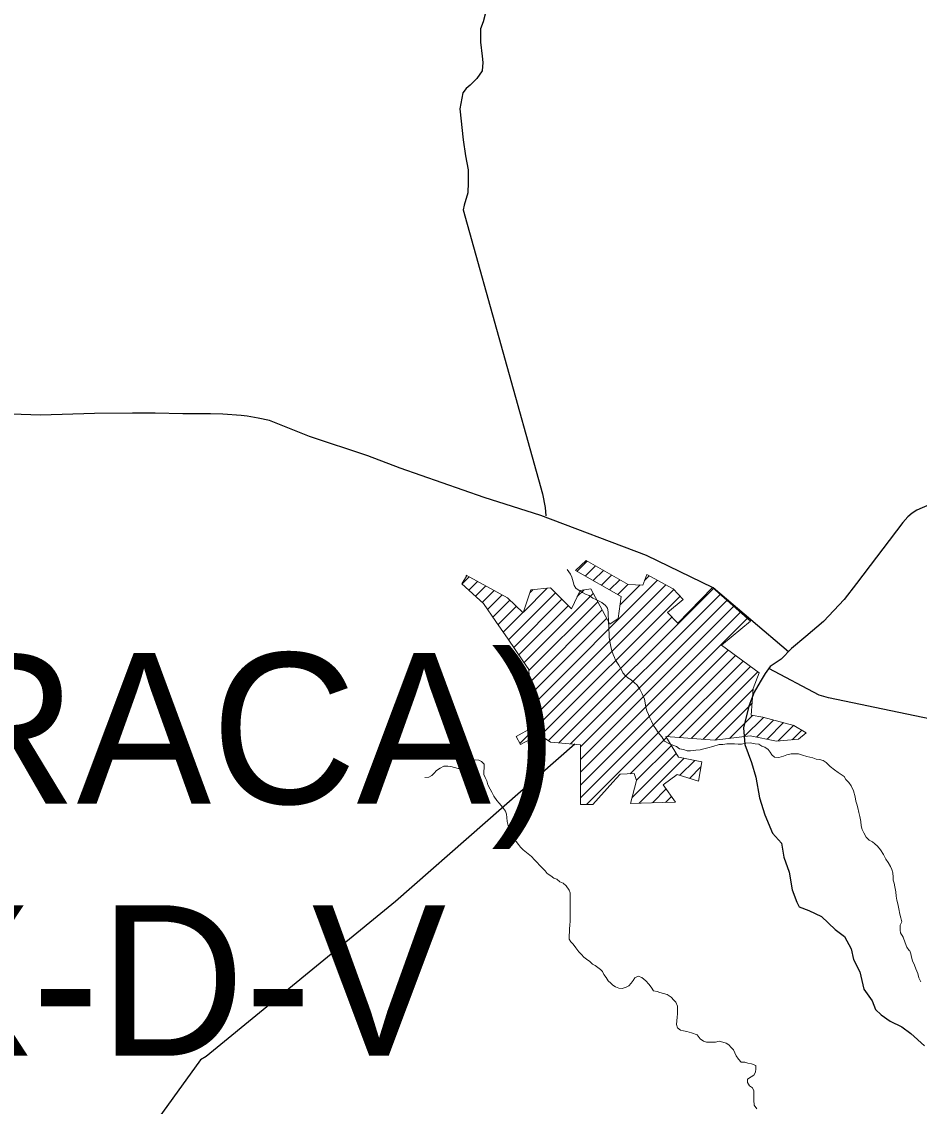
# Model space of a CAD drawing. Extents: x 553962 to 842807, y 8883888 to 9032388.
# Drawn here: x 613049 to 616027, y 8902830 to 8906430 of the extents above; entities that cross this region are included whole.
import ezdxf

# ---------------------------------------------------------------- set-up
doc = ezdxf.new("R2010")
doc.units = 0
doc.header["$LTSCALE"] = 200
doc.layers.add('6', color=7, linetype='Continuous', lineweight=13)

msp = doc.modelspace()

# ---------------------------------------------------------------- linework, layer by layer
at = {"layer": '6'}
for p, q in [((614891, 8904605.5), (614925.2, 8904639.8)), ((614918.1, 8904590.2), (614952.2, 8904624.3)), ((614945.2, 8904574.9), (614979.1, 8904608.8)), ((614509.9, 8904563.8), (614533.3, 8904587.3)), ((614532, 8904543.5), (614560.8, 8904572.4)), ((614737.7, 8904155.3), (615158.4, 8904576)), ((614972.3, 8904559.6), (615006, 8904593.3)), ((614999.4, 8904544.3), (615032.9, 8904577.8)), ((615115.3, 8904575.3), (615131, 8904591)), ((614554, 8904523.1), (614588.4, 8904557.5)), ((614576.1, 8904502.8), (614615.9, 8904542.6)), ((614594.4, 8904478.7), (614643.4, 8904527.7)), ((614663.8, 8904378.3), (614819.7, 8904534.3)), ((614701.8, 8904034.5), (615212.4, 8904545.1)), ((614714.3, 8904471.3), (614792.7, 8904549.7)), ((614715.7, 8904303), (614945.2, 8904532.5)), ((614734.9, 8904534.3), (614746.2, 8904545.6)), ((614739.7, 8904114.9), (615185.8, 8904560.9)), ((614830.5, 8904036), (615343.8, 8904549.3)), ((614869.7, 8904032.7), (615366.4, 8904529.4)), ((614892.3, 8904522), (614914.5, 8904544.2)), ((615026.6, 8904529), (615059.9, 8904562.3)), ((615034.4, 8904494.4), (615100.7, 8904560.7)), ((614611.8, 8904453.6), (614668.8, 8904510.6)), ((614681.1, 8904353.2), (614841.2, 8904513.3)), ((614698.4, 8904328.1), (614862.6, 8904492.3)), ((614731.5, 8904276.4), (614960.2, 8904505.1)), ((614770.2, 8904060.5), (615233.2, 8904523.5)), ((614903.1, 8904023.6), (615389, 8904509.6)), ((614629.1, 8904428.5), (614690.3, 8904489.7)), ((614646.4, 8904403.4), (614711.8, 8904468.8)), ((614733.6, 8904236), (614975.1, 8904477.5)), ((614903.1, 8903981.2), (615411.6, 8904489.8)), ((614903.1, 8903938.8), (615434.2, 8904469.9)), ((614735.6, 8904195.6), (614989.9, 8904449.9)), ((614795.6, 8904043.4), (615206, 8904453.9)), ((614903.1, 8903896.4), (615456.8, 8904450.1)), ((614903.1, 8903853.9), (615393.1, 8904343.9)), ((614923, 8903831.4), (615417.6, 8904326)), ((615191.5, 8904057.6), (615442.1, 8904308.1)), ((615230.9, 8904054.5), (615466.6, 8904290.2)), ((615270.2, 8904051.4), (615491.1, 8904272.3)), ((615309.6, 8904048.3), (615475.6, 8904214.4)), ((615349.2, 8904045.5), (615472, 8904168.3)), ((615397.3, 8904051.2), (615473.6, 8904127.5)), ((615445.5, 8904057), (615509.5, 8904121)), ((615486.4, 8904055.4), (615543.2, 8904112.2)), ((615522, 8904048.6), (615576.8, 8904103.5)), ((615558.8, 8904042.9), (615610.5, 8904094.7)), ((615604.7, 8904046.5), (615636.8, 8904078.6)), ((615067.8, 8903933.8), (615188.2, 8904054.2)), ((615088.6, 8903912.2), (615204.3, 8904027.9)), ((615074.2, 8903855.4), (615220.4, 8904001.6)), ((615097.7, 8903836.4), (615246.6, 8903985.3)), ((615232.3, 8903928.7), (615282, 8903978.3)), ((615264.5, 8903918.4), (615302.6, 8903956.5)), ((615141.3, 8903837.6), (615187.3, 8903883.7)), ((615184.9, 8903838.8), (615204.9, 8903858.8))]:
    msp.add_line(p, q, dxfattribs=at)
at = {"layer": '6', "lineweight": 25}
for points in [[(614587.7, 8906460.2), (614579.4, 8906429.6), (614571.2, 8906406.2), (614571, 8906362.4), (614577, 8906315.5), (614579, 8906295.2), (614576.8, 8906267.6), (614558.4, 8906242.2), (614536.9, 8906219.8), (614523.6, 8906208.7), (614512.3, 8906194.4), (614502, 8906141.4), (614513.8, 8906038.5), (614520.8, 8905984.5), (614529.8, 8905938.7), (614529.6, 8905896.9), (614528.5, 8905862.2), (614517.1, 8905821.5), (614513, 8905806.2), (614776.4, 8904863.3), (614785.4, 8904817.5), (614787.4, 8904790)], [(615592.8, 8904339), (615342.8, 8904550.5), (615122.1, 8904657.9), (614771.1, 8904791), (614582.8, 8904850.4), (614305, 8904948.8), (614197.2, 8904989.7), (614003.8, 8905053.2), (613870.5, 8905106.5), (613833.9, 8905113.7), (613797.2, 8905120.9), (613776.9, 8905122.9), (613715.7, 8905127.1), (613675, 8905128.2), (613583.3, 8905128.4), (613491.6, 8905130.6), (613416.2, 8905130.7), (613290.9, 8905129.9), (613111.5, 8905124.2), (613014.8, 8905127.4)], [(616105, 8904846.6), (616019.2, 8904809.1), (616002.9, 8904798.9), (615988.6, 8904786.7), (615972.2, 8904768.4), (615818.7, 8904564.9), (615777.7, 8904512), (615709.2, 8904439.8), (615650.9, 8904390), (615602.9, 8904349.4), (615568.1, 8904313.8), (615532.4, 8904289.4), (615515, 8904267), (615498.6, 8904239.5), (615479.1, 8904204.9), (615461.6, 8904158.1), (615444, 8904085.8), (615447.9, 8904030.8), (615470.1, 8903971.6), (615484.1, 8903922.7), (615497.1, 8903853.4), (615514.2, 8903797.3), (615539.5, 8903737.2), (615569.9, 8903703.5), (615577.9, 8903656.6), (615595.1, 8903606.7), (615605, 8903548.6), (615620.2, 8903507.8), (615628.3, 8903492.5), (615660.8, 8903480.2), (615702.5, 8903459.7), (615748.2, 8903416.9), (615778.7, 8903393.4), (615801, 8903352.6), (615809, 8903316.9), (615829.2, 8903276.1), (615843.2, 8903219), (615870.6, 8903180.3), (615881.7, 8903151.7), (615900, 8903133.4), (615930.5, 8903112.9), (615969.1, 8903093.5), (615998.6, 8903072.1), (616044.3, 8903031.2)], [(616245.8, 8904077.2), (615725.6, 8904186.1), (615695, 8904194.3), (615527.8, 8904283.5)], [(614884.3, 8904031.6), (614289.5, 8903510.2), (613661, 8902994.8), (613641.6, 8902983.7), (613458.3, 8902730.3), (613448.1, 8902723.2), (613436.9, 8902720.2), (613124.7, 8902678.9)]]:
    msp.add_lwpolyline(points, dxfattribs=at)
at = {"layer": '6'}
for points in [[(615467.4, 8904440.8), (615340.7, 8904552), (615225.3, 8904433.8), (615191.6, 8904468.9), (615243.6, 8904512.6), (615209.8, 8904547.8), (615122.6, 8904595.6), (615109.9, 8904560.4), (615060.7, 8904561.8), (614921.3, 8904642), (614886.2, 8904608.3), (615038.2, 8904522.4), (615028.3, 8904449.2), (615000.2, 8904430.9), (614960.8, 8904504.1), (614936.8, 8904547.8), (614901.6, 8904542.1), (614873.5, 8904481.6), (614803.1, 8904550.6), (614738.4, 8904544.9), (614713.1, 8904467.5), (614661, 8904518.2), (614523.1, 8904592.8), (614524.5, 8904590)], [(614858.8, 8904611.5), (614869.9, 8904596.1), (614873.9, 8904586.9), (614878.8, 8904570.6), (614881.8, 8904559.3), (614887.8, 8904550.1), (614898, 8904541.9), (614909.1, 8904535.7), (614919.2, 8904529.6), (614931.4, 8904525.4), (614943.6, 8904517.2), (614953.7, 8904512), (614974, 8904502.7), (614986.1, 8904492.5), (614992.2, 8904483.2), (614995.1, 8904471), (614995.1, 8904458.8), (614996, 8904445.5), (614995.9, 8904435.3), (614996.8, 8904425.2), (614996.8, 8904411.9), (614997.7, 8904400.7), (614997.6, 8904387.5), (615000.6, 8904373.2), (615003.5, 8904356.8), (615006.5, 8904341.6), (615011.5, 8904329.3), (615015.5, 8904320.1), (615019.5, 8904310.9), (615030.5, 8904294.5), (615038.6, 8904279.2), (615043.6, 8904269), (615051.7, 8904258.7), (615059.8, 8904252.6), (615070.9, 8904245.4), (615081, 8904237.2), (615091.1, 8904227.9), (615099.2, 8904214.6), (615107.2, 8904199.3), (615115.2, 8904181.9), (615117.2, 8904169.7), (615120.1, 8904154.4), (615123.1, 8904142.2), (615128.1, 8904130.9), (615132.1, 8904121.7), (615138.1, 8904108.4), (615145.3, 8904094), (615152.4, 8904083.4), (615160.9, 8904071.3), (615172.2, 8904056.5), (615181.4, 8904042.3), (615196.3, 8904033.9), (615209.7, 8904028.9), (615221, 8904024), (615231.7, 8904016.9), (615244.4, 8904014.1), (615256.4, 8904009.8), (615267.7, 8904009.8), (615285, 8904012.7), (615300.2, 8904013.7), (615312.4, 8904016.6), (615325.7, 8904019.6), (615342, 8904024.6), (615362.4, 8904030.6), (615374.6, 8904030.5)], [(614524.5, 8904590), (614509, 8904564.6), (614580.8, 8904498.5), (614621.6, 8904439.4), (614662.4, 8904380.3), (614711.5, 8904309.1), (614731.3, 8904280.4), (614741.2, 8904086.2), (614689.1, 8904058), (614703.9, 8904030.7), (614765.3, 8904063.9), (614803.1, 8904038.3), (614903.1, 8904029.8), (614903.1, 8903831.4), (614943.9, 8903831.4), (615010, 8903906), (615033.9, 8903932.9), (615080.4, 8903934.2), (615088.8, 8903911.6), (615069.1, 8903835.6), (615173.3, 8903838.4), (615218.3, 8903839.9), (615177.5, 8903897.6), (615223.9, 8903931.3), (615294.3, 8903908.8), (615305.6, 8903973.6), (615228.1, 8903989), (615185.9, 8904058), (615347.8, 8904045.3), (615466, 8904059.4), (615553.2, 8904042.5), (615626.4, 8904048.2), (615651.8, 8904069.3), (615610.9, 8904094.6), (615508.2, 8904121.3), (615468.8, 8904128.4), (615475.8, 8904217), (615495.5, 8904269.1), (615370.3, 8904360.6), (615467.4, 8904440.8)], [(615374.6, 8904030.5), (615387.8, 8904033.5), (615401.1, 8904033.4), (615413.3, 8904033.3), (615425.5, 8904032.2), (615436.7, 8904032.1), (615451, 8904035.3), (615465.8, 8904036), (615482.1, 8904033.2), (615494.1, 8904031.8), (615504.8, 8904025.6), (615514.9, 8904022.5), (615526, 8904014.2), (615532.1, 8904005), (615538.1, 8903996.9), (615546.2, 8903988.7), (615560.5, 8903987.5), (615576.8, 8903992.5), (615587, 8903996.5), (615602.2, 8903999.5), (615613.4, 8904000.4), (615625.6, 8904000.4), (615639.8, 8903995.2), (615654.1, 8903991), (615673.3, 8903986.8), (615684.5, 8903982.7), (615695.7, 8903981.6), (615707.9, 8903978.4), (615718, 8903971.2), (615731.1, 8903957.9), (615745.3, 8903946.6), (615757.5, 8903938.4), (615767.6, 8903931.2), (615777.7, 8903925), (615782.7, 8903914.8), (615792.8, 8903904.6), (615800.9, 8903893.3)], [(614386.2, 8903921.6), (614399.4, 8903922.5), (614409.6, 8903928.5), (614416.8, 8903935.6), (614425, 8903944.7), (614437.2, 8903952.8), (614449.5, 8903958.8), (614462.7, 8903958.8), (614472.9, 8903957.7), (614485, 8903954.5), (614497.2, 8903951.4), (614507.4, 8903951.3), (614518.6, 8903957.4), (614525.8, 8903965.5), (614536, 8903973.6), (614545.2, 8903977.6), (614555.4, 8903980.6), (614565.6, 8903979.5), (614574.7, 8903974.3), (614582.8, 8903966.1), (614582.7, 8903953.9), (614582.6, 8903941.7), (614582.5, 8903931.5), (614586.5, 8903921.3), (614591.6, 8903910.1), (614595.5, 8903896.8), (614602.6, 8903882.5), (614608.6, 8903873.3), (614615.6, 8903860), (614625.7, 8903844.6), (614632.8, 8903836.4), (614639.8, 8903828.2), (614647.9, 8903819), (614653.9, 8903809.8), (614656.9, 8903799.6), (614658.9, 8903788.4), (614659.8, 8903775.1), (614663.7, 8903757.8), (614668.7, 8903745.5), (614674.8, 8903732.2), (614682.8, 8903717.9), (614689.8, 8903708.7), (614696.9, 8903699.5), (614704, 8903690.3), (614713.1, 8903681.1), (614724.2, 8903672.8), (614740.4, 8903659.5), (614750.5, 8903648.2), (614759.6, 8903639), (614766.6, 8903630.8), (614774.7, 8903622.6), (614785.8, 8903611.3), (614791.9, 8903603.1), (614804, 8903594.9), (614814.1, 8903587.7), (614824.3, 8903583.6), (614834.4, 8903575.4), (614845.6, 8903570.2), (614855.7, 8903562), (614864.7, 8903547.7), (614868.7, 8903538.5), (614868.7, 8903526.2), (614868.5, 8903507.9), (614868.4, 8903495.7), (614868.3, 8903483.4), (614868.3, 8903469.2), (614868.2, 8903454.9), (614868.1, 8903444.7), (614867, 8903431.5), (614865.9, 8903419.3), (614865.8, 8903408.1), (614865.7, 8903397.9), (614865.6, 8903384.7), (614870.7, 8903375.4), (614878.8, 8903368.3), (614887.8, 8903356), (614896.9, 8903342.7), (614906, 8903333.4), (614914.1, 8903325.2), (614923.2, 8903318.1), (614934.3, 8903310.9), (614942.4, 8903301.6), (614951.5, 8903297.5), (614960.6, 8903290.3), (614968.7, 8903284.2), (614975.8, 8903277), (614979.8, 8903267.8), (614987.8, 8903257.5), (614994.9, 8903246.3), (615003, 8903239.1), (615010.1, 8903231.9), (615019.2, 8903226.8), (615030.3, 8903222.6), (615041.5, 8903221.5), (615053.8, 8903225.5), (615062.9, 8903229.6), (615071.1, 8903238.7), (615077.3, 8903247.8), (615083.5, 8903255.9), (615093.7, 8903261.9), (615105.8, 8903257.8)], [(615800.9, 8903893.3), (615808.9, 8903876.9), (615813.9, 8903857.6), (615816.8, 8903843.3), (615819.8, 8903833.1), (615822.8, 8903820.8), (615826.7, 8903805.5), (615829.7, 8903792.2), (615832.6, 8903774.9), (615833.5, 8903760.6), (615837.5, 8903748.4), (615842.5, 8903738.2), (615850.6, 8903723.9), (615860.7, 8903713.6), (615871.8, 8903708.4), (615878.9, 8903701.3), (615888, 8903693.1), (615898.1, 8903680.8), (615908.2, 8903665.4), (615916.2, 8903650.1), (615923.2, 8903638.8), (615931.3, 8903625.5), (615936.3, 8903616.3), (615939.3, 8903605.1), (615940.2, 8903590.8), (615940.1, 8903580.7), (615943.1, 8903570.4), (615946.1, 8903558.2), (615949, 8903541.9), (615949.9, 8903527.6), (615951.9, 8903514.4), (615955.9, 8903502.1), (615958.8, 8903485.8), (615962.8, 8903467.4), (615965.7, 8903455.2), (615968.7, 8903441.9), (615963.3, 8903431.3), (615963.3, 8903414.6), (615965, 8903406.2), (615973.4, 8903391.2), (615980.1, 8903372.7), (615985.1, 8903357.7), (615993.5, 8903347.6), (615995.5, 8903346), (615998.5, 8903335.8), (616001.4, 8903324.6), (616004.4, 8903313.3), (616011.4, 8903299), (616015.4, 8903286.8), (616022.4, 8903270.4), (616025.4, 8903256.1), (616032.4, 8903242.8)], [(615105.8, 8903257.8), (615120, 8903246.5), (615130.1, 8903235.2), (615137.2, 8903225), (615145.2, 8903213.7), (615157.4, 8903211.6), (615166.5, 8903207.5), (615178.7, 8903204.3), (615190.9, 8903201.2), (615203.1, 8903192), (615212.2, 8903182.8), (615219.2, 8903175.6), (615225.2, 8903162.3), (615225.1, 8903149), (615225.1, 8903136.8), (615224, 8903125.6), (615222.9, 8903113.4), (615221.8, 8903101.2), (615224.7, 8903090), (615234.9, 8903082.8), (615245, 8903080.7), (615255.2, 8903078.6), (615271.3, 8903074.1), (615290.4, 8903067.2)], [(615290.4, 8903067.2), (615290.4, 8903067.2), (615300.2, 8903053.9), (615310.4, 8903046.7), (615320.5, 8903042.5), (615330.7, 8903042.5), (615340.9, 8903043.4), (615351, 8903043.4), (615363.3, 8903046.3), (615375.4, 8903043.2), (615385.6, 8903040.1), (615394.7, 8903033.9), (615402.8, 8903024.7), (615410.9, 8903017.5), (615414.9, 8903007.3), (615418.9, 8902997.1), (615426.9, 8902986.9), (615436, 8902976.6), (615448.2, 8902976.6), (615458.4, 8902973.4), (615470.6, 8902971.3), (615484.8, 8902965.1), (615484.7, 8902953.9), (615483.6, 8902943.7), (615478.4, 8902933.6), (615469.2, 8902927.5), (615457, 8902920.5), (615456.9, 8902909.3), (615464, 8902898), (615473.1, 8902891.8), (615478.1, 8902881.6), (615478, 8902868.4), (615477.9, 8902850.1), (615478.8, 8902833.7), (615487.8, 8902821.5)]]:
    msp.add_lwpolyline(points, dxfattribs=at)

# ---------------------------------------------------------------- texts
for s, p in [('(ARAPIRACA)', (610519.3, 8903834.6)), ('SC-24-X-D-V', (610519.3, 8902997.6))]:
    msp.add_text(s, height=500, dxfattribs=at).set_placement(p)

doc.saveas('drawing.dxf')
